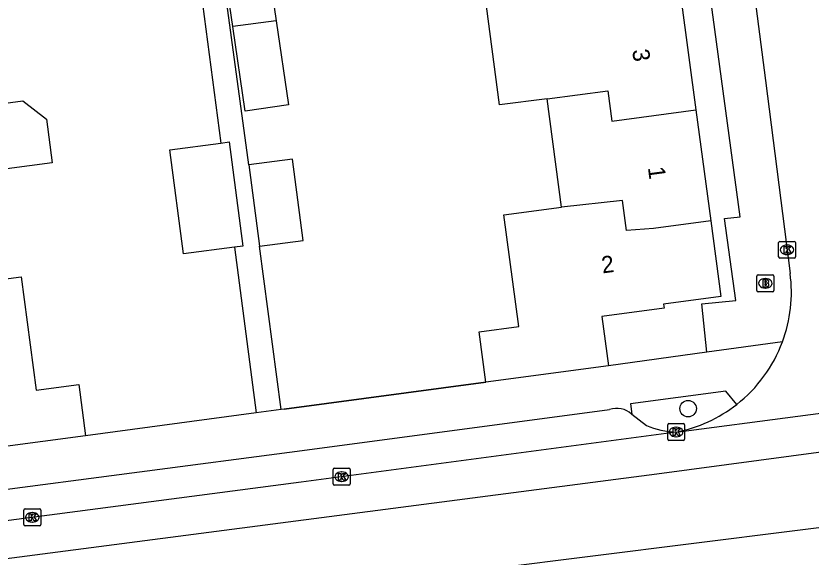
# Model space of a CAD drawing. Extents: x 158474 to 159560, y 388525 to 389605.
# Drawn here: x 159328.63 to 159375.76, y 389079.07 to 389111.16 of the extents above; entities that cross this region are included whole.
import ezdxf

# ---------------------------------------------------------------- set-up
doc = ezdxf.new("R2010")
doc.units = 0
for name, color, linetype in [('IMGEO_Boom', 7, 'Continuous'), ('IMGEO_Brandkraan', 7, 'Continuous'), ('IMGEO_Kolk', 7, 'Continuous'), ('IMGEO_Muur', 7, 'Continuous'), ('IMGEO_Pand', 7, 'Continuous'), ('IMGEO_Pand_nummerreeks', 7, 'Continuous'), ('IMGEO_Parkeervlak_open', 7, 'Continuous'), ('IMGEO_Rijbaan_lokaal_gesloten', 7, 'Continuous'), ('IMGEO_Rijbaan_lokaal_open', 7, 'Continuous'), ('IMGEO_Voetpad_open', 7, 'Continuous')]:
    doc.layers.add(name, color=color, linetype=linetype)

msp = doc.modelspace()

# ---------------------------------------------------------------- linework, layer by layer
at = {"layer": 'IMGEO_Boom'}
msp.add_circle((159368.473, 389087.869), 0.489, dxfattribs=at)
at = {"layer": 'IMGEO_Brandkraan'}
for p, q in [((159372.548, 389094.876), (159372.548, 389095.728)), ((159372.623, 389095.802), (159373.475, 389095.802)), ((159373.549, 389095.728), (159373.549, 389094.876)), ((159373.036, 389095.582), (159373.061, 389095.582)), ((159373.475, 389094.802), (159372.623, 389094.802)), ((159373.059, 389095.022), (159373.034, 389095.022))]:
    msp.add_line(p, q, dxfattribs=at)
for points in [[(159372.548, 389094.876), (159372.548, 389095.728)], [(159372.623, 389095.802), (159373.475, 389095.802)], [(159373.549, 389095.728), (159373.549, 389094.876)], [(159372.896, 389095.502), (159372.896, 389095.102), (159373.109, 389095.102)], [(159373.127, 389095.502), (159372.896, 389095.502)], [(159373.075, 389095.421), (159373.021, 389095.421), (159373.021, 389095.345)], [(159373.021, 389095.345), (159373.074, 389095.345)], [(159373.083, 389095.269), (159373.021, 389095.269), (159373.021, 389095.188)], [(159373.475, 389094.802), (159372.623, 389094.802)], [(159373.021, 389095.188), (159373.083, 389095.188)]]:
    msp.add_lwpolyline(points, dxfattribs=at)
for centre, radius, start, end in [((159372.625, 389095.726), 0.0765, 91.552, 178.448), ((159372.625, 389095.726), 0.0765, 91.552, 178.448), ((159373.473, 389095.726), 0.0765, 1.552, 88.448), ((159373.473, 389095.726), 0.0765, 1.552, 88.448), ((159373.076, 389095.383), 0.0379, 267.8285, 90.9355), ((159373.084, 389095.228), 0.0404, 269.8759, 90.5077), ((159373.131, 389095.357), 0.145, 59.4692, 91.5367), ((159373.156, 389095.404), 0.0922, 285.5137, 58.1501), ((159373.161, 389095.212), 0.105, 301.3115, 78.989), ((159372.625, 389094.878), 0.0765, 181.552, 268.448), ((159372.625, 389094.878), 0.0765, 181.552, 268.448), ((159373.115, 389095.353), 0.251, 268.6676, 293.5347), ((159373.473, 389094.878), 0.0765, 271.552, 358.448), ((159373.473, 389094.878), 0.0765, 271.552, 358.448)]:
    msp.add_arc(centre, radius, start, end, dxfattribs=at)
for centre, major_axis, ratio, start_param, end_param in [((159373.035, 389095.302), (-0.387, 0.002), 0.722429, 4.712389, 7.853982), ((159373.06, 389095.302), (-0.39, 0.002), 0.717154, 1.570796, 4.712389)]:
    msp.add_ellipse(centre, major_axis=major_axis, ratio=ratio, start_param=start_param, end_param=end_param, dxfattribs=at)
at = {"layer": 'IMGEO_Kolk'}
for p, q in [((159373.837, 389096.864), (159373.837, 389097.716)), ((159373.912, 389097.79), (159374.764, 389097.79)), ((159374.325, 389097.57), (159374.35, 389097.57)), ((159374.838, 389097.716), (159374.838, 389096.864)), ((159374.764, 389096.79), (159373.912, 389096.79)), ((159374.348, 389097.01), (159374.323, 389097.01)), ((159367.263, 389086.061), (159367.263, 389086.913)), ((159367.338, 389086.987), (159368.19, 389086.987)), ((159367.751, 389086.767), (159367.776, 389086.767)), ((159368.264, 389086.913), (159368.264, 389086.061)), ((159368.19, 389085.987), (159367.338, 389085.987)), ((159367.774, 389086.207), (159367.749, 389086.207)), ((159347.441, 389083.407), (159347.441, 389084.259)), ((159347.516, 389084.333), (159348.368, 389084.333)), ((159347.929, 389084.113), (159347.954, 389084.113)), ((159348.442, 389084.259), (159348.442, 389083.407)), ((159347.952, 389083.553), (159347.927, 389083.553)), ((159348.368, 389083.333), (159347.516, 389083.333)), ((159329.105, 389080.997), (159329.105, 389081.849)), ((159329.18, 389081.923), (159330.032, 389081.923)), ((159329.593, 389081.703), (159329.618, 389081.703)), ((159330.106, 389081.849), (159330.106, 389080.997)), ((159329.616, 389081.143), (159329.591, 389081.143)), ((159330.032, 389080.923), (159329.18, 389080.923))]:
    msp.add_line(p, q, dxfattribs=at)
for points in [[(159373.837, 389096.864), (159373.837, 389097.716)], [(159373.912, 389097.79), (159374.764, 389097.79)], [(159374.838, 389097.716), (159374.838, 389096.864)], [(159374.158, 389097.49), (159374.281, 389097.49), (159374.281, 389097.339), (159374.411, 389097.49), (159374.575, 389097.49), (159374.429, 389097.339), (159374.582, 389097.09), (159374.43, 389097.09), (159374.345, 389097.254), (159374.281, 389097.187), (159374.281, 389097.09), (159374.158, 389097.09), (159374.158, 389097.49)], [(159374.764, 389096.79), (159373.912, 389096.79)], [(159367.263, 389086.061), (159367.263, 389086.913)], [(159367.338, 389086.987), (159368.19, 389086.987)], [(159368.264, 389086.913), (159368.264, 389086.061)], [(159367.584, 389086.687), (159367.707, 389086.687), (159367.707, 389086.536), (159367.837, 389086.687), (159368.001, 389086.687), (159367.855, 389086.536), (159368.008, 389086.287), (159367.856, 389086.287), (159367.771, 389086.451), (159367.707, 389086.384), (159367.707, 389086.287), (159367.584, 389086.287), (159367.584, 389086.687)], [(159368.19, 389085.987), (159367.338, 389085.987)], [(159347.441, 389083.407), (159347.441, 389084.259)], [(159347.516, 389084.333), (159348.368, 389084.333)], [(159347.762, 389084.033), (159347.885, 389084.033), (159347.885, 389083.882), (159348.015, 389084.033), (159348.179, 389084.033), (159348.033, 389083.882), (159348.186, 389083.633), (159348.034, 389083.633), (159347.949, 389083.797), (159347.885, 389083.73), (159347.885, 389083.633), (159347.762, 389083.633), (159347.762, 389084.033)], [(159348.442, 389084.259), (159348.442, 389083.407)], [(159348.368, 389083.333), (159347.516, 389083.333)], [(159329.105, 389080.997), (159329.105, 389081.849)], [(159329.18, 389081.923), (159330.032, 389081.923)], [(159329.426, 389081.623), (159329.549, 389081.623), (159329.549, 389081.472), (159329.679, 389081.623), (159329.843, 389081.623), (159329.697, 389081.472), (159329.85, 389081.223), (159329.698, 389081.223), (159329.613, 389081.387), (159329.549, 389081.32), (159329.549, 389081.223), (159329.426, 389081.223), (159329.426, 389081.623)], [(159330.106, 389081.849), (159330.106, 389080.997)], [(159330.032, 389080.923), (159329.18, 389080.923)]]:
    msp.add_lwpolyline(points, dxfattribs=at)
for centre, start, end in [((159373.914, 389097.714), 91.552, 178.448), ((159373.914, 389097.714), 91.552, 178.448), ((159374.762, 389097.714), 1.552, 88.448), ((159374.762, 389097.714), 1.552, 88.448), ((159373.914, 389096.866), 181.552, 268.448), ((159373.914, 389096.866), 181.552, 268.448), ((159374.762, 389096.866), 271.552, 358.448), ((159374.762, 389096.866), 271.552, 358.448), ((159367.34, 389086.911), 91.552, 178.448), ((159367.34, 389086.911), 91.552, 178.448), ((159368.188, 389086.911), 1.552, 88.448), ((159368.188, 389086.911), 1.552, 88.448), ((159367.34, 389086.063), 181.552, 268.448), ((159367.34, 389086.063), 181.552, 268.448), ((159368.188, 389086.063), 271.552, 358.448), ((159368.188, 389086.063), 271.552, 358.448), ((159347.518, 389084.257), 91.552, 178.448), ((159347.518, 389084.257), 91.552, 178.448), ((159348.366, 389084.257), 1.552, 88.448), ((159348.366, 389084.257), 1.552, 88.448), ((159347.518, 389083.409), 181.552, 268.448), ((159347.518, 389083.409), 181.552, 268.448), ((159348.366, 389083.409), 271.552, 358.448), ((159348.366, 389083.409), 271.552, 358.448), ((159329.182, 389081.847), 91.552, 178.448), ((159329.182, 389081.847), 91.552, 178.448), ((159330.03, 389081.847), 1.552, 88.448), ((159330.03, 389081.847), 1.552, 88.448), ((159329.182, 389080.999), 181.552, 268.448), ((159329.182, 389080.999), 181.552, 268.448), ((159330.03, 389080.999), 271.552, 358.448), ((159330.03, 389080.999), 271.552, 358.448)]:
    msp.add_arc(centre, 0.0765, start, end, dxfattribs=at)
for centre, major_axis, ratio, start_param, end_param in [((159374.324, 389097.29), (-0.387, 0.002), 0.722429, 4.712389, 7.853982), ((159374.349, 389097.29), (-0.39, 0.002), 0.717154, 1.570796, 4.712389), ((159367.75, 389086.487), (-0.387, 0.002), 0.722429, 4.712389, 7.853982), ((159367.775, 389086.487), (-0.39, 0.002), 0.717154, 1.570796, 4.712389), ((159347.928, 389083.833), (-0.387, 0.002), 0.722429, 4.712389, 7.853982), ((159347.953, 389083.833), (-0.39, 0.002), 0.717154, 1.570796, 4.712389), ((159329.592, 389081.423), (-0.387, 0.002), 0.722429, 4.712389, 7.853982), ((159329.617, 389081.423), (-0.39, 0.002), 0.717154, 1.570796, 4.712389)]:
    msp.add_ellipse(centre, major_axis=major_axis, ratio=ratio, start_param=start_param, end_param=end_param, dxfattribs=at)
at = {"layer": 'IMGEO_Muur'}
msp.add_lwpolyline([(159344.54, 389087.844), (159356.483, 389089.447)], dxfattribs=at)
at = {"layer": 'IMGEO_Pand'}
for points in [[(159341.495, 389110.526), (159340.842, 389114.983), (159343.408, 389115.359), (159344.067, 389110.866)], [(159360.12, 389106.248), (159357.293, 389105.881), (159356.419, 389112.502), (159359.245, 389112.876)], [(159368.054, 389112.116), (159368.933, 389105.585)], [(159344.067, 389110.866), (159344.798, 389105.888), (159342.231, 389105.511), (159341.495, 389110.526)], [(159344.067, 389110.866), (159341.495, 389110.526)], [(159323.809, 389108.21), (159324.34, 389104.322), (159326.539, 389104.607), (159327.559, 389105.93), (159329.039, 389106.121), (159330.439, 389105.042), (159330.776, 389102.442), (159326.741, 389101.919)], [(159360.12, 389106.248), (159363.723, 389106.716), (159363.96, 389104.928), (159368.933, 389105.585)], [(159360.969, 389099.822), (159360.12, 389106.248)], [(159368.933, 389105.585), (159369.818, 389099.006)], [(159340.783, 389103.622), (159341.272, 389103.686), (159342.083, 389097.503), (159341.594, 389097.439)], [(159341.594, 389097.439), (159338.574, 389097.043), (159337.764, 389103.226), (159340.783, 389103.622)], [(159343.069, 389097.507), (159345.65, 389097.846), (159345.018, 389102.665), (159342.437, 389102.327)], [(159342.437, 389102.327), (159343.069, 389097.507)], [(159369.818, 389099.006), (159366.425, 389098.555), (159364.821, 389098.443), (159364.586, 389100.214), (159360.969, 389099.822)], [(159356.483, 389089.447), (159356.088, 389092.427), (159358.436, 389092.739), (159357.556, 389099.368), (159360.969, 389099.822)], [(159369.818, 389099.006), (159370.42, 389094.527), (159367.018, 389094.07), (159367.05, 389093.832), (159363.359, 389093.342), (159363.748, 389090.412)], [(159327.588, 389095.508), (159328.939, 389095.687), (159329.828, 389088.961), (159332.36, 389089.296), (159332.761, 389086.263)], [(159363.748, 389090.412), (159356.483, 389089.447)], [(159332.761, 389086.263), (159325.443, 389085.296)]]:
    msp.add_lwpolyline(points, dxfattribs=at)
at = {"layer": 'IMGEO_Parkeervlak_open'}
msp.add_lwpolyline([(159365.139, 389087.536), (159366, 389086.872)], dxfattribs=at)
msp.add_arc((159367.957, 389091.486), 5.012, 247.0165, 267.7606, dxfattribs=at)
at = {"layer": 'IMGEO_Rijbaan_lokaal_gesloten'}
for points in [[(159312.897, 389077.011), (159340.073, 389080.552), (159366.621, 389084.011), (159388.584, 389086.94), (159393.36, 389087.565), (159397.749, 389088.278), (159403.022, 389089.274), (159407.81, 389090.242), (159412.98, 389091.5), (159418.501, 389092.976), (159421.477, 389093.794), (159427.352, 389095.639), (159428.992, 389096.202), (159435.25, 389098.952)], [(159367.761, 389086.478), (159389.396, 389089.326)], [(159367.761, 389086.478), (159345.55, 389083.513), (159323.368, 389080.603)], [(159400.63, 389083.682), (159392.747, 389082.881), (159356.839, 389078.367), (159310.832, 389072.27), (159256.702, 389064.963), (159248.545, 389063.862)]]:
    msp.add_lwpolyline(points, dxfattribs=at)
at = {"layer": 'IMGEO_Rijbaan_lokaal_open'}
msp.add_lwpolyline([(159371.936, 389116.046), (159373.05, 389107.336), (159374.519, 389095.89)], dxfattribs=at)
for centre, radius, start, end in [((159366.156, 389094.771), 8.438, 339.5935, 7.6209), ((159366.147, 389094.768), 8.445, 308.0912, 339.6319), ((159366.142, 389094.774), 8.452, 281.0418, 308.0956)]:
    msp.add_arc(centre, radius, start, end, dxfattribs=at)
at = {"layer": 'IMGEO_Voetpad_open'}
for points in [[(159369.587, 389091.214), (159369.284, 389094.081), (159371.301, 389094.29), (159370.628, 389099.144), (159371.557, 389099.239), (159365.987, 389140.487), (159364.286, 389141.323)], [(159342.437, 389102.327), (159339.925, 389120.803)], [(159339.6, 389112.644), (159340.783, 389103.622)], [(159341.594, 389097.439), (159342.881, 389087.622)], [(159344.352, 389087.819), (159343.069, 389097.507)], [(159374.064, 389091.829), (159369.587, 389091.214)], [(159369.587, 389091.214), (159363.748, 389090.412)], [(159356.483, 389089.447), (159344.54, 389087.844), (159344.352, 389087.819)], [(159371.357, 389088.122), (159370.713, 389088.9), (159365.057, 389088.158), (159365.139, 389087.536)], [(159326.595, 389082.895), (159345.307, 389085.35), (159363.816, 389087.815)], [(159344.352, 389087.819), (159342.881, 389087.622)], [(159342.881, 389087.622), (159332.761, 389086.263)], [(159365.126, 389087.546), (159365.139, 389087.536)]]:
    msp.add_lwpolyline(points, dxfattribs=at)
msp.add_arc((159364.247, 389086.589), 1.3, 47.4286, 109.3634, dxfattribs=at)

# ---------------------------------------------------------------- texts
at = {"layer": 'IMGEO_Pand_nummerreeks'}
for s, rotation, p in [('3', 277.5902, (159365.158, 389109.138)), ('1', 277.5902, (159366.088, 389102.163)), ('2', 7.2314, (159363.399, 389095.889))]:
    msp.add_text(s, height=1, rotation=rotation, dxfattribs=at).set_placement(p)

doc.saveas('drawing.dxf')
